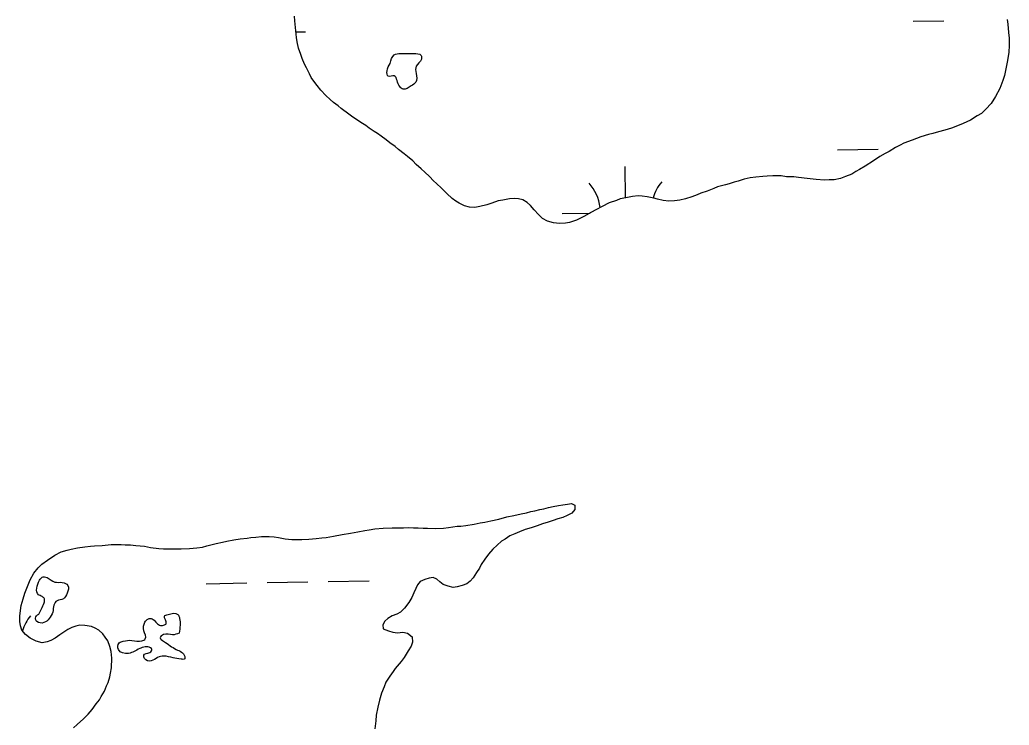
# Model space of a CAD drawing. Extents: x 3887375 to 3925618, y 296674 to 322633.
# Drawn here: x 3905063 to 3905841, y 313327 to 313882 of the extents above; entities that cross this region are included whole.
import ezdxf

# ---------------------------------------------------------------- set-up
doc = ezdxf.new("R2010")
doc.units = 0
doc.layers.add('V-RIVR-EDGE', color=7, linetype='Continuous')
doc.layers.add('V-WETL-SWMP', color=7, linetype='Continuous')

msp = doc.modelspace()

# ---------------------------------------------------------------- linework, layer by layer
at = {"layer": 'V-RIVR-EDGE'}
for points in [[(3905354.47, 313847.32), (3905357.71, 313854.05), (3905362.7, 313855.21), (3905372.95, 313855.18), (3905378.81, 313853.7), (3905379.09, 313850.77), (3905374.98, 313845.21), (3905374.96, 313839.35), (3905374.65, 313832.62), (3905371.13, 313829.7), (3905364.68, 313827.07), (3905362.05, 313829.13), (3905360.01, 313833.82)], [(3905360.01, 313833.82), (3905357.67, 313837.64), (3905352.98, 313837.36), (3905352.12, 313841.46), (3905354.47, 313847.32)], [(3905078.29, 313414.37), (3905082.41, 313423.15), (3905082.71, 313426.38), (3905080.96, 313428.14), (3905078.03, 313429.61), (3905078.94, 313441.03), (3905081, 313443.37), (3905084.8, 313443.07), (3905090.95, 313439.54), (3905096.81, 313439.23), (3905101.2, 313436.88), (3905100.59, 313430.73), (3905097.65, 313426.34), (3905092.67, 313424.89), (3905089.42, 313415.81)], [(3905089.42, 313415.81), (3905082.37, 313407.63), (3905076.81, 313408.52), (3905075.64, 313411.16), (3905078.29, 313414.37)], [(3905183.97, 313379.83), (3905176.65, 313381.32), (3905171.67, 313380.16), (3905166.68, 313377.53), (3905161.41, 313379.3), (3905160.83, 313381.94), (3905165.52, 313384.27), (3905167.29, 313386.61), (3905166.12, 313387.79), (3905157.62, 313387.22), (3905148.82, 313383.44), (3905140.92, 313386.39), (3905141.52, 313391.66), (3905144.74, 313393.11), (3905151.48, 313393.68), (3905159.39, 313393.37), (3905162.03, 313394.83), (3905160.88, 313401.28), (3905161.77, 313408.02), (3905164.42, 313410.65), (3905167.35, 313410.64), (3905173.19, 313405.64), (3905176.42, 313405.63), (3905178.47, 313406.8), (3905177.02, 313412.67), (3905179.95, 313414.12), (3905187.57, 313414.1), (3905189.03, 313410.88), (3905189.31, 313405.6), (3905188.71, 313399.45)], [(3905188.71, 313399.45), (3905183.43, 313398), (3905176.4, 313398.31), (3905173.75, 313395.68), (3905176.39, 313393.04), (3905186.33, 313386.57), (3905193.06, 313380.98), (3905193.05, 313379.22), (3905190.12, 313378.94), (3905183.97, 313379.83)]]:
    msp.add_spline(points, degree=3, dxfattribs=at)
at = {"layer": 'V-WETL-SWMP'}
for p, q in [((3905765.73, 313880.53), (3905789.72, 313880.94)), ((3905280.43, 313872.2), (3905287.89, 313872.33)), ((3905706.05, 313779.49), (3905738.04, 313780.04)), ((3905539.6, 313741.79), (3905539.19, 313766.19)), ((3905489.81, 313729.34), (3905511.84, 313729.72)), ((3905209.92, 313438.25), (3905241.92, 313438.8)), ((3905257.91, 313439.07), (3905289.91, 313439.62)), ((3905305.91, 313439.9), (3905337.9, 313440.45))]:
    msp.add_line(p, q, dxfattribs=at)
for points in [[(3905354.29, 313785.05), (3905351.32, 313787.26), (3905347.44, 313790.19), (3905344.69, 313792.16), (3905341.94, 313793.88), (3905338.04, 313796.35), (3905335.3, 313798.55), (3905331.4, 313801.02), (3905328.88, 313802.73), (3905325.22, 313805.2), (3905322.01, 313807.41), (3905316.07, 313811.81), (3905313.56, 313814), (3905309.91, 313816.7), (3905307.4, 313818.88), (3905303.99, 313822.04), (3905299.92, 313826.38), (3905297.23, 313829.98), (3905295.2, 313832.39), (3905292.51, 313836.22), (3905290.98, 313839.32), (3905288.78, 313843.84), (3905287.23, 313846.69), (3905285.27, 313851.21), (3905284.21, 313854.52), (3905282.49, 313859.26), (3905281.49, 313864.44), (3905280.89, 313867.74), (3905280.36, 313872.9), (3905279.45, 313880.89), (3905279.33, 313884.41)], [(3905839.46, 313881.91), (3905840.04, 313878.15), (3905840.53, 313871.58), (3905841.1, 313867.35), (3905841.14, 313861.49), (3905840.74, 313856.35), (3905839.82, 313849.6), (3905838.72, 313844.48), (3905837.33, 313837.97), (3905836.04, 313834.03), (3905833.72, 313827.55), (3905830.47, 313821.34), (3905827.02, 313815.83), (3905822.89, 313811.28), (3905819.28, 313808.12), (3905815.93, 313806.12), (3905810.68, 313802.78), (3905804.97, 313800.16), (3905799.28, 313797.77), (3905795.72, 313796.48), (3905790.52, 313794.78), (3905785.56, 313793.53), (3905781.07, 313792.27)], [(3905781.07, 313792.27), (3905777.77, 313791.44), (3905771.62, 313789.54), (3905764.98, 313786.94), (3905758.35, 313784.58), (3905755.49, 313783.04), (3905751.69, 313781.29), (3905746.67, 313778.17), (3905743.58, 313776.63), (3905739.52, 313774.19), (3905734.49, 313770.84), (3905728.03, 313766.6), (3905723.5, 313763.94), (3905720.64, 313762.4), (3905717.3, 313760.4), (3905712.55, 313758.44), (3905708.52, 313756.94), (3905703.57, 313755.93), (3905699.59, 313755.82), (3905696.07, 313755.47), (3905689.3, 313756.16), (3905682.3, 313756.85), (3905675.53, 313757.54), (3905671.81, 313758.13), (3905666.19, 313758.31), (3905661.77, 313758.92), (3905655.44, 313758.89), (3905650.99, 313758.8), (3905647.47, 313758.45), (3905642.07, 313757.92), (3905637.6, 313757.36), (3905632.89, 313756.35), (3905628.16, 313754.86), (3905624.85, 313754.03), (3905621.06, 313752.75), (3905617.99, 313751.91), (3905611.85, 313750.24), (3905609, 313748.93), (3905603.79, 313746.99), (3905598.82, 313745.28), (3905595.73, 313743.98), (3905591.7, 313742.47), (3905586.74, 313740.99), (3905582.26, 313739.97), (3905578.02, 313739.4), (3905573.56, 313739.08), (3905569.14, 313739.69), (3905564.72, 313740.53), (3905561.7, 313741.33), (3905556.58, 313742.44), (3905552.62, 313743.03), (3905549.58, 313743.13), (3905544.89, 313742.82), (3905539.71, 313741.81), (3905535.23, 313740.79), (3905532.38, 313739.71), (3905526.7, 313737.79), (3905521.23, 313734.92), (3905516.22, 313732.28), (3905512.88, 313730.28), (3905506.69, 313726.97), (3905500.98, 313724.11), (3905495.54, 313722.41), (3905492.47, 313721.81), (3905487.55, 313721.5), (3905482.88, 313722.12), (3905478.25, 313723.44), (3905474.33, 313725.44), (3905471.15, 313728.59), (3905467.76, 313732.21), (3905464.83, 313735.58), (3905462.1, 313738.01), (3905458.88, 313739.99), (3905455.4, 313740.8), (3905452.13, 313741.15), (3905448.37, 313740.8), (3905442.96, 313739.8), (3905439.43, 313739.22), (3905434.46, 313737.51), (3905430.43, 313736.23), (3905425, 313734.77), (3905421, 313734.2), (3905416.79, 313734.33), (3905413.08, 313735.39), (3905408.7, 313737.4), (3905406.18, 313739.12), (3905403.2, 313741.09), (3905399.11, 313744.97), (3905394.81, 313749.33), (3905390.95, 313752.96), (3905388.68, 313755.14), (3905385.51, 313758.52), (3905381.64, 313761.93), (3905378.91, 313764.36), (3905375.04, 313767.99), (3905372.32, 313770.66), (3905368.22, 313774.07), (3905365.48, 313776.26), (3905361.14, 313779.68), (3905358.41, 313782.11), (3905354.29, 313785.05)], [(3905245.06, 313474.48), (3905249.02, 313474.82), (3905253.46, 313475.37), (3905259.28, 313475.42), (3905263.46, 313475.05), (3905266.7, 313474.48), (3905272.03, 313473.61), (3905277.13, 313472.98), (3905280.15, 313472.88), (3905285.04, 313472.95), (3905290.64, 313473.23), (3905296.24, 313473.75), (3905300.68, 313474.31), (3905304.18, 313474.66), (3905310.03, 313475.63), (3905316.82, 313476.81), (3905323.37, 313477.99), (3905328.99, 313478.97), (3905334.62, 313480.19), (3905337.89, 313480.55), (3905342.57, 313481.33), (3905349.1, 313481.81), (3905356.1, 313482.28), (3905359.59, 313482.17), (3905364.94, 313482.23), (3905369.13, 313482.33), (3905372.85, 313482.2), (3905376.57, 313482.08), (3905380.53, 313481.96), (3905383.78, 313481.85), (3905389.83, 313481.65), (3905396.35, 313481.91), (3905400.33, 313482.48), (3905407.11, 313483.42), (3905410.14, 313483.55), (3905414.11, 313484.12), (3905420.66, 313485.08), (3905425.35, 313486.09), (3905428.86, 313486.67), (3905433.55, 313487.68), (3905439.88, 313489.11), (3905446.21, 313490.76), (3905451.84, 313491.98), (3905457.47, 313493.19), (3905461.68, 313493.98), (3905465.21, 313495.03), (3905468.25, 313495.63), (3905472.24, 313496.67), (3905475.28, 313497.03), (3905479.04, 313498.08), (3905482.56, 313498.89), (3905486.77, 313499.69), (3905490.28, 313500.27), (3905493.79, 313500.86), (3905497.06, 313501.22), (3905499.81, 313499.96), (3905499.71, 313496.71), (3905497.29, 313493.76), (3905493.73, 313491.78), (3905490.19, 313490.27), (3905486.43, 313489.22), (3905482.67, 313487.95), (3905478.67, 313486.68), (3905474.2, 313485.2), (3905469.96, 313483.71), (3905465.26, 313482.23), (3905460.55, 313480.75), (3905456.31, 313479.03), (3905452.54, 313477.52), (3905448.52, 313475.79), (3905444.95, 313473.35), (3905442.1, 313471.58), (3905438.74, 313468.43), (3905435.15, 313465.29), (3905431.76, 313461.44), (3905428.85, 313457.58), (3905426.15, 313453.24), (3905424.66, 313450.5), (3905422.45, 313447.08), (3905419.76, 313442.98), (3905417.34, 313440.26), (3905414.71, 313438.02), (3905411.18, 313436.74), (3905407.19, 313435.7), (3905403.92, 313435.34), (3905400.23, 313436.4), (3905396.31, 313437.69), (3905393.58, 313439.64), (3905391.09, 313441.81), (3905388.34, 313443.07), (3905385.06, 313442.47), (3905381.78, 313441.65), (3905378.23, 313439.9), (3905376.06, 313437.41), (3905374.79, 313434.43), (3905373.05, 313430.99), (3905371.54, 313427.32), (3905369.32, 313423.43), (3905365.91, 313418.89), (3905362.56, 313415.97), (3905359.71, 313414.2)], [(3905105.67, 313324.92), (3905108.55, 313327.62), (3905113.35, 313331.89), (3905117.2, 313335.72), (3905120.34, 313339.35), (3905123.5, 313343.66), (3905125.94, 313346.85), (3905127.42, 313349.59), (3905129.88, 313353.7), (3905131.65, 313357.83), (3905132.9, 313360.58), (3905134.2, 313364.96), (3905134.77, 313367.97), (3905135.37, 313372.14), (3905135.62, 313379.81), (3905135.32, 313384.94), (3905134.28, 313388.93), (3905132.57, 313393.41), (3905130.56, 313396.27), (3905128.56, 313398.9), (3905125.39, 313401.79), (3905122.65, 313403.28), (3905119.66, 313404.54), (3905114.57, 313405.4), (3905110.62, 313405.53), (3905107.34, 313404.94), (3905104.28, 313403.87), (3905101.2, 313402.34), (3905097.87, 313400.12), (3905094.78, 313398.13), (3905091.2, 313395.45), (3905087.88, 313393.47), (3905084.82, 313392.4), (3905081.08, 313391.83), (3905076.23, 313393.15), (3905071.65, 313395.39), (3905067.79, 313398.31), (3905065.1, 313401.65), (3905063.82, 313405.19), (3905063.46, 313408.46), (3905063.37, 313412.65), (3905063.98, 313417.05), (3905064.57, 313420.99), (3905065.9, 313426.3), (3905067.45, 313430.9), (3905069.48, 313435.96), (3905071.51, 313441.24), (3905074.47, 313446.5), (3905077.87, 313450.81), (3905080.75, 313453.51), (3905085.28, 313456.86), (3905090.99, 313460.63), (3905095.96, 313463.26), (3905100.67, 313464.74), (3905103.71, 313465.34), (3905108.64, 313466.57), (3905114.48, 313467.32), (3905118.92, 313467.64), (3905122.19, 313468), (3905128.25, 313468.27), (3905135.25, 313468.97), (3905138.28, 313469.1), (3905143.17, 313469.18), (3905146.19, 313468.85), (3905150.37, 313468.71), (3905154.55, 313468.34), (3905161.28, 313467.66), (3905166.14, 313466.8), (3905172.62, 313465.89), (3905176.34, 313465.54), (3905183.09, 313465.55), (3905190.3, 313465.55), (3905196.84, 313466.04), (3905202.43, 313466.32), (3905207.11, 313467.1), (3905210.4, 313467.93), (3905214.63, 313469.18), (3905217.67, 313469.79), (3905222.6, 313471.02), (3905226.11, 313471.61), (3905231.5, 313472.83), (3905236.65, 313473.59), (3905242.02, 313474.11), (3905245.06, 313474.48)], [(3905359.71, 313414.2), (3905356.18, 313412.92), (3905352.62, 313410.94), (3905350.22, 313408.69), (3905348.73, 313405.95), (3905349.09, 313402.68), (3905353.23, 313401.15), (3905356.69, 313400.1), (3905360.16, 313399.53), (3905364.6, 313400.08), (3905368.07, 313399.27), (3905371.7, 313396.59), (3905372.03, 313392.16), (3905371, 313389.16), (3905368.79, 313385.51), (3905365.59, 313380.26), (3905363.16, 313377.08), (3905358.56, 313371.65), (3905356.85, 313369.14), (3905354.17, 313365.51), (3905351.22, 313360.71), (3905349.71, 313357.27), (3905347.69, 313352.22), (3905346.11, 313346.68), (3905344.77, 313341.14), (3905343.63, 313334.89), (3905343.26, 313330.48), (3905342.58, 313323.99)]]:
    msp.add_lwpolyline(points, dxfattribs=at)
for centre, start, end in [((3905484.56, 313729.73), 7.01752, 41.7552), ((3905595.03, 313731.62), 140.21154, 163.81753), ((3905098.91, 313390.38), 140.21154, 161.9642)]:
    msp.add_arc(centre, 35.25, start, end, dxfattribs=at)

doc.saveas('drawing.dxf')
